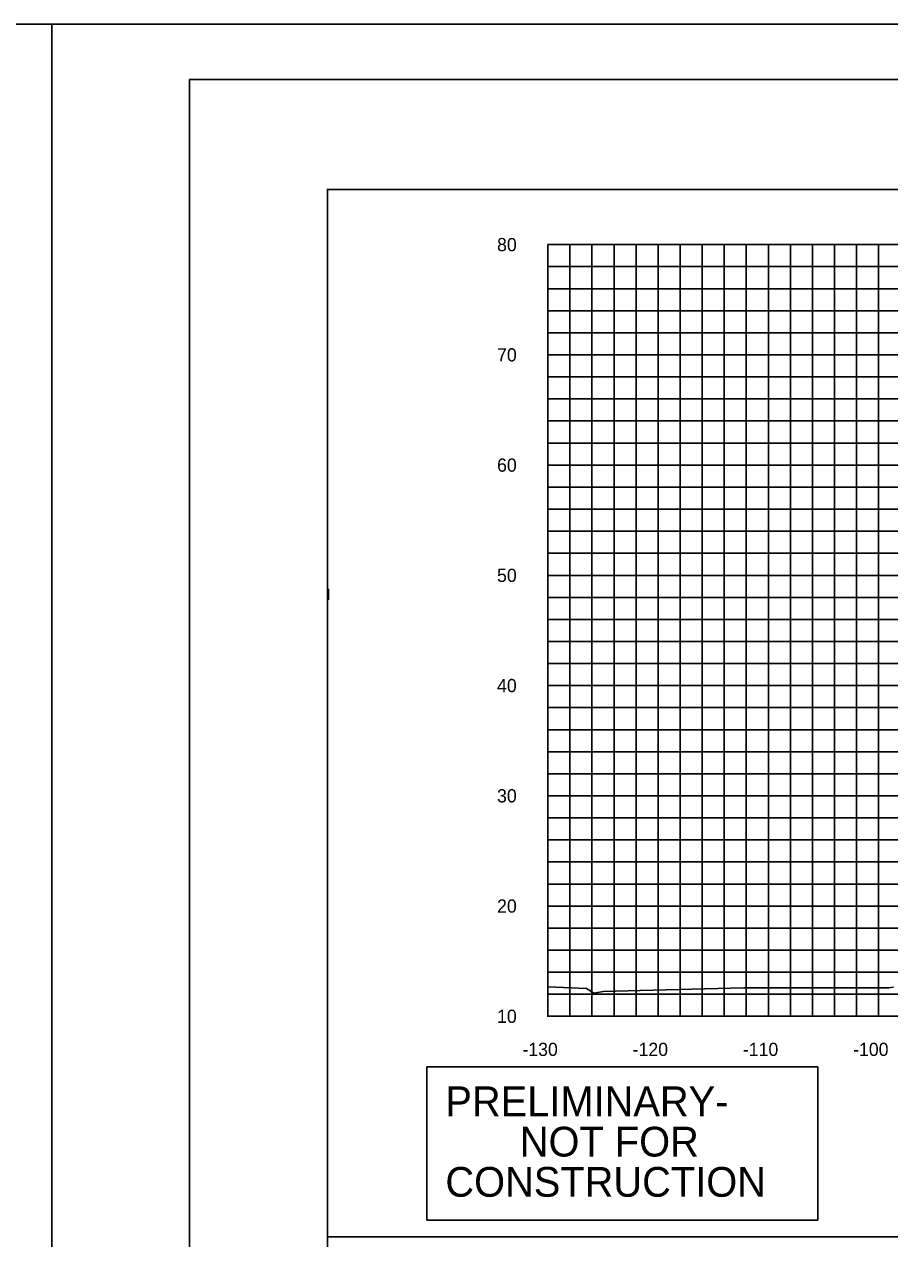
# Model space of a CAD drawing. Extents: x 1797809 to 2198143, y 249608 to 1237864.
# Drawn here: x 2196907.2 to 2196985.7, y 1237227.9 to 1237338 of the extents above; entities that cross this region are included whole.
import ezdxf

# ---------------------------------------------------------------- set-up
doc = ezdxf.new("R2010")
doc.units = 0
for name, color, linetype in [('10', 7, 'Continuous'), ('3', 7, 'Continuous'), ('31', 7, 'Continuous'), ('60', 7, 'Continuous'), ('DESIGN - SHEET - Light Grid', 7, 'Continuous'), ('GSCOLORFILL', 7, 'Continuous'), ('GSSHT', 7, 'Continuous'), ('Level 30', 7, 'Continuous'), ('Level 45', 7, 'Continuous'), ('OHUT', 7, 'Continuous'), ('PIPETEXT', 7, 'Continuous')]:
    doc.layers.add(name, color=color, linetype=linetype)

msp = doc.modelspace()

# ---------------------------------------------------------------- linework, layer by layer
at = {"layer": '3'}
msp.add_line((2196934.71, 1237228.05), (2197234.71, 1237228.05), dxfattribs=at)
at = {"layer": '60'}
for p, q in [((2196954.71, 1237248.05), (2196954.71, 1237318.05)), ((2196954.71, 1237247.99), (2196954.71, 1237248.05)), ((2196954.71, 1237248.05), (2197214.71, 1237248.05)), ((2196964.71, 1237247.99), (2196964.71, 1237248.05)), ((2196974.71, 1237247.99), (2196974.71, 1237248.05)), ((2196984.71, 1237247.99), (2196984.71, 1237248.05))]:
    msp.add_line(p, q, dxfattribs=at)
at = {"layer": 'DESIGN - SHEET - Light Grid'}
msp.add_lwpolyline([(2196954.71, 1237250.73), (2196956.84, 1237250.63), (2196958.2, 1237250.56), (2196958.36, 1237250.47), (2196958.89, 1237250.16), (2196959.23, 1237250.22), (2196959.56, 1237250.27), (2196959.73, 1237250.29), (2196963.07, 1237250.38), (2196972.48, 1237250.63), (2196975.58, 1237250.63), (2196982.25, 1237250.63), (2196984.27, 1237250.64), (2196984.32, 1237250.64), (2196984.36, 1237250.64), (2196984.39, 1237250.64), (2196984.42, 1237250.64), (2196984.44, 1237250.63), (2196984.46, 1237250.63), (2196984.48, 1237250.63), (2196984.5, 1237250.63), (2196984.51, 1237250.63), (2196984.52, 1237250.63), (2196984.53, 1237250.63), (2196984.54, 1237250.63), (2196984.55, 1237250.63), (2196985.57, 1237250.64), (2196985.63, 1237250.64), (2196986.05, 1237250.69)], dxfattribs=at)
at = {"layer": 'GSCOLORFILL'}
msp.add_lwpolyline([(2196922.21, 1237123.04), (2197244.71, 1237123.04), (2197244.71, 1237333.04), (2196922.21, 1237333.04)], close=True, dxfattribs=at)
at = {"layer": 'GSSHT'}
for p, q in [((2196954.71, 1237318.05), (2197214.71, 1237318.05)), ((2196956.71, 1237248.05), (2196956.71, 1237318.05)), ((2196958.71, 1237248.05), (2196958.71, 1237318.05)), ((2196960.71, 1237248.05), (2196960.71, 1237318.05)), ((2196962.71, 1237248.05), (2196962.71, 1237318.05)), ((2196964.71, 1237248.05), (2196964.71, 1237318.05)), ((2196966.71, 1237248.05), (2196966.71, 1237318.05)), ((2196968.71, 1237248.05), (2196968.71, 1237318.05)), ((2196970.71, 1237248.05), (2196970.71, 1237318.05)), ((2196972.71, 1237248.05), (2196972.71, 1237318.05)), ((2196974.71, 1237248.05), (2196974.71, 1237318.05)), ((2196976.71, 1237248.05), (2196976.71, 1237318.05)), ((2196978.71, 1237248.05), (2196978.71, 1237318.05)), ((2196980.71, 1237248.05), (2196980.71, 1237318.05)), ((2196982.71, 1237248.05), (2196982.71, 1237318.05)), ((2196984.71, 1237248.05), (2196984.71, 1237318.05)), ((2196954.71, 1237316.05), (2197214.71, 1237316.05)), ((2196954.71, 1237314.05), (2197214.71, 1237314.05)), ((2196954.71, 1237312.05), (2197214.71, 1237312.05)), ((2196954.71, 1237310.05), (2197214.71, 1237310.05)), ((2196954.71, 1237308.05), (2197214.71, 1237308.05)), ((2196954.71, 1237306.05), (2197214.71, 1237306.05)), ((2196954.71, 1237304.05), (2197214.71, 1237304.05)), ((2196954.71, 1237302.05), (2197214.71, 1237302.05)), ((2196954.71, 1237300.05), (2197214.71, 1237300.05)), ((2196954.71, 1237298.05), (2197214.71, 1237298.05)), ((2196954.71, 1237296.05), (2197214.71, 1237296.05)), ((2196954.71, 1237294.05), (2197214.71, 1237294.05)), ((2196954.71, 1237292.05), (2197214.71, 1237292.05)), ((2196954.71, 1237290.05), (2197214.71, 1237290.05)), ((2196954.71, 1237288.05), (2197214.71, 1237288.05)), ((2196954.71, 1237286.05), (2197214.71, 1237286.05)), ((2196954.71, 1237284.05), (2197214.71, 1237284.05)), ((2196954.71, 1237282.05), (2197214.71, 1237282.05)), ((2196954.71, 1237280.05), (2197214.71, 1237280.05)), ((2196954.71, 1237278.05), (2197214.71, 1237278.05)), ((2196954.71, 1237276.05), (2197214.71, 1237276.05)), ((2196954.71, 1237274.05), (2197214.71, 1237274.05)), ((2196954.71, 1237272.05), (2197214.71, 1237272.05)), ((2196954.71, 1237270.05), (2197214.71, 1237270.05)), ((2196954.71, 1237268.05), (2197214.71, 1237268.05)), ((2196954.71, 1237266.05), (2197214.71, 1237266.05)), ((2196954.71, 1237264.05), (2197214.71, 1237264.05)), ((2196954.71, 1237262.05), (2197214.71, 1237262.05)), ((2196954.71, 1237260.05), (2197214.71, 1237260.05)), ((2196954.71, 1237258.05), (2197214.71, 1237258.05)), ((2196954.71, 1237256.05), (2197214.71, 1237256.05)), ((2196954.71, 1237254.05), (2197214.71, 1237254.05)), ((2196954.71, 1237252.05), (2197214.71, 1237252.05)), ((2196954.71, 1237250.05), (2197214.71, 1237250.05)), ((2196954.71, 1237248.05), (2197214.71, 1237248.05))]:
    msp.add_line(p, q, dxfattribs=at)
for points in [[(2196569.71, 1237118.04), (2196909.71, 1237118.04), (2196909.71, 1237338.04), (2196569.71, 1237338.04)], [(2196909.71, 1237118.04), (2197249.71, 1237118.04), (2197249.71, 1237338.04), (2196909.71, 1237338.04)]]:
    msp.add_lwpolyline(points, close=True, dxfattribs=at)
at = {"layer": 'Level 30'}
msp.add_lwpolyline([(2196943.73, 1237243.47), (2196979.19, 1237243.47), (2196979.19, 1237229.57), (2196943.73, 1237229.57)], close=True, dxfattribs=at)
at = {"layer": 'Level 45'}
msp.add_lwpolyline([(2196934.71, 1237133.05), (2197234.71, 1237133.05), (2197234.71, 1237323.05), (2196934.71, 1237323.05)], close=True, dxfattribs=at)
at = {"layer": 'OHUT'}
msp.add_line((2196934.71, 1237243.04), (2196934.71, 1237243.05), dxfattribs=at)
at = {"layer": 'PIPETEXT'}
msp.add_lwpolyline([(2196934.82, 1237286.82), (2196934.81, 1237285.82)], dxfattribs=at)
msp.add_lwpolyline([(2196934.82, 1237286.82), (2196934.81, 1237285.82)], dxfattribs=at)

# ---------------------------------------------------------------- texts
at = {"layer": '10'}
for s, p in [('-130', (2196952.4, 1237244.45)), ('-120', (2196962.4, 1237244.45)), ('-110', (2196972.4, 1237244.45)), ('-100', (2196982.4, 1237244.45))]:
    msp.add_text(s, height=1.2, dxfattribs=at).set_placement(p)
at = {"layer": '31'}
for s, p in [('80', (2196950.1, 1237317.45)), ('70', (2196950.1, 1237307.45)), ('60', (2196950.1, 1237297.45)), ('50', (2196950.1, 1237287.45)), ('40', (2196950.1, 1237277.45)), ('30', (2196950.1, 1237267.45)), ('20', (2196950.1, 1237257.45)), ('10', (2196950.1, 1237247.45))]:
    msp.add_text(s, height=1.2, dxfattribs=at).set_placement(p)
at = {"layer": 'Level 30'}
for s, p in [('PRELIMINARY-', (2196945.41, 1237238.99)), ('NOT FOR', (2196952.16, 1237235.33)), ('CONSTRUCTION', (2196945.41, 1237231.68))]:
    msp.add_text(s, height=2.7, dxfattribs=at).set_placement(p)

doc.saveas('drawing.dxf')
